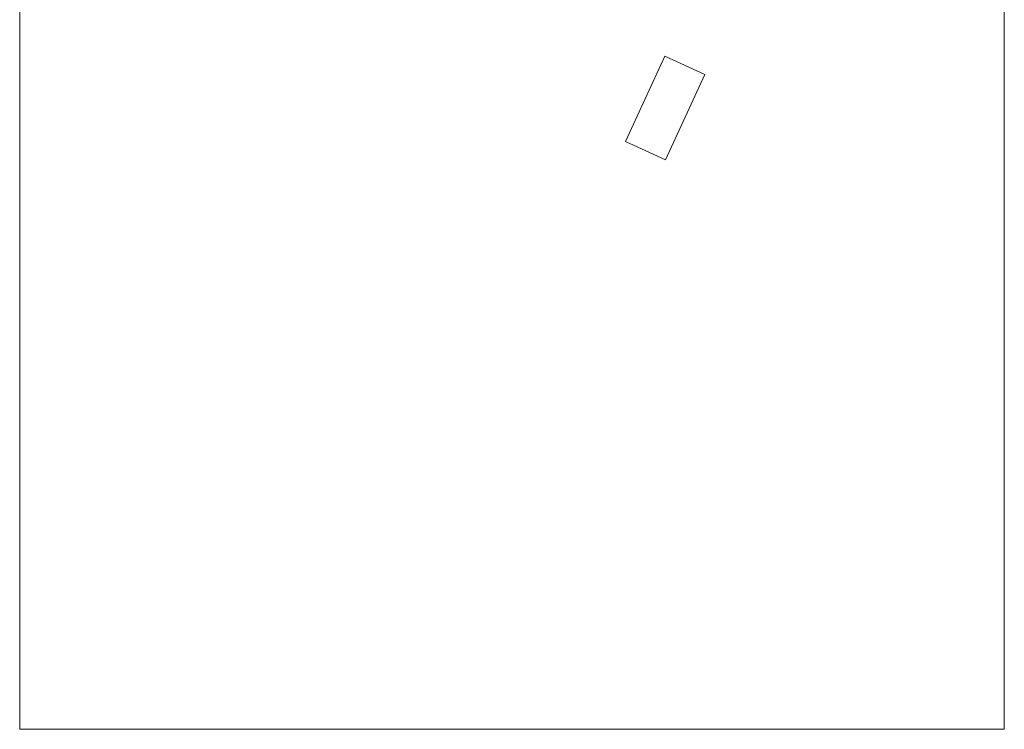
# Model space of a CAD drawing. Header units: millimetres. Extents: x 918404 to 1362154, y 4120617 to 4364104.
# Tile 341 of 649: x 985444 to 1013491, y 4293078 to 4313295. Entities that reach past the tile are written whole.
import ezdxf

# ---------------------------------------------------------------- set-up
doc = ezdxf.new("R2010")
doc.units = ezdxf.units.MM
doc.header["$MEASUREMENT"] = 0
doc.header["$XCLIPFRAME"] = 0
doc.layers.add('10', color=7, linetype='Continuous')
doc.layers.add('Fills_Pen_No__7_Ном._пера__1', color=1, linetype='Continuous', lineweight=18)
picture_1 = doc.add_image_def('image6.jpg', size_in_pixel=(1280, 905))

msp = doc.modelspace()

# ---------------------------------------------------------------- linework, layer by layer
at = {"layer": 'Fills_Pen_No__7_Ном._пера__1', "linetype": 'Continuous'}
for p, q in [((1002704.7, 4309827.6), (1003822.1, 4312254.6)), ((1003822.1, 4312254.6), (1004957.4, 4311731.9)), ((1004957.4, 4311731.9), (1003840, 4309304.9)), ((1003840, 4309304.9), (1002704.7, 4309827.6))]:
    msp.add_line(p, q, dxfattribs=at)

# ---------------------------------------------------------------- pictures from other files: only their frames are drawn
at = {"layer": '10', "color": 1, "linetype": 'Continuous', "lineweight": 18}
image = msp.add_image(picture_1, insert=(1013490.7, 4293077.7), size_in_units=(39667.8, 28046.4), rotation=90, dxfattribs=at)
image.set_boundary_path([(-0.5, -0.5), (1279.5, 904.5)])

doc.saveas('drawing.dxf')
